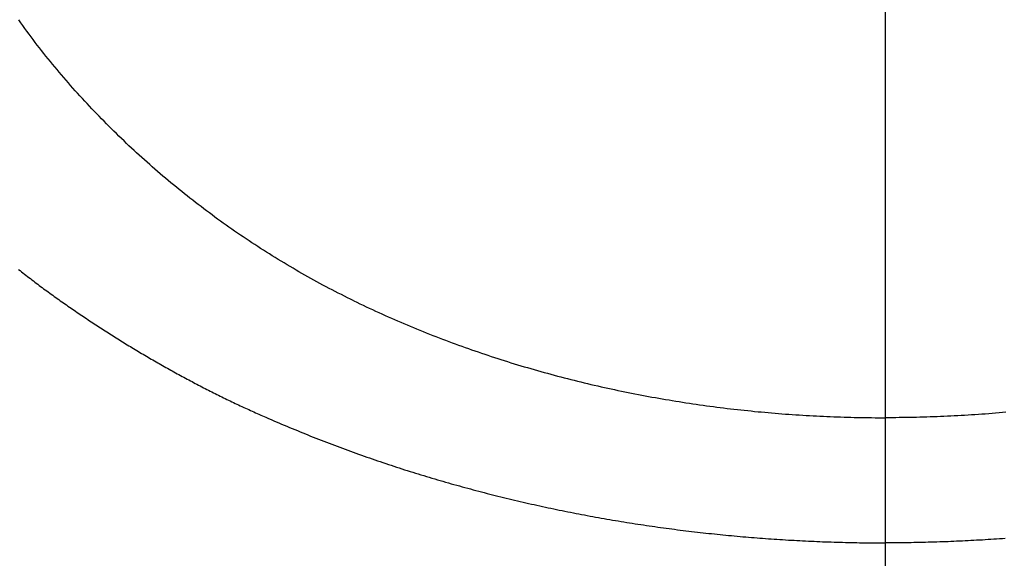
# Model space of a CAD drawing. Header units: millimetres. Extents: x -604189 to 881711, y -381903 to -7297.
# Tile 670 of 1056: x -572310 to -572251, y -161972 to -161939. Entities that reach past the tile are written whole.
import ezdxf

# ---------------------------------------------------------------- set-up
doc = ezdxf.new("R2010")
doc.units = ezdxf.units.MM
doc.header["$LTSCALE"] = 100
for name, pattern in [('0.5_0.5', [1, 0.5, -0.5]), ('ACAD_ISO04W100', [30.5, 24, -3, 0.5, -3]), ('CENTER', [2, 1.25, -0.25, 0.25, -0.25])]:
    doc.linetypes.add(name, pattern=pattern)
doc.layers.get('Defpoints').update_dxf_attribs({"color": 30})
doc.layers.add('OPIS', color=7, linetype='Continuous')
doc.layers.add('strop osie', color=80, linetype='ACAD_ISO04W100', lineweight=5)
doc.styles.get("Standard").update_dxf_attribs({"font": 'romans.shx', "width": 0.5})
doc.dimstyles.new('1 50', dxfattribs={"dimtxt": 150, "dimasz": 80, "dimexe": 1, "dimexo": 1, "dimgap": 20, "dimtad": 1, "dimdec": 0, "dimlfac": 0.1, "dimtxsty": 'Standard', "dimblk": 'ARCHTICK', "dimcen": 200, "dimclrd": 2, "dimadec": 1, "dimazin": 0, "dimtfac": 1, "dimtdec": 0, "dimtmove": 0, "dimatfit": 3, "dimldrblk": 'ARCHTICK', "dimfxl": 120, "dimfxlon": 1, "dimtfill": 1, "dimarcsym": 0})

# ---------------------------------------------------------------- blocks, each defined once
blk = doc.blocks.new('_ArchTick')
at = {"layer": 'strop osie', "color": 0, "const_width": 0.15}
blk.add_lwpolyline([(-0.5, -0.5), (0.5, 0.5)], dxfattribs=at)
blk = doc.blocks.new('*D3294')
at = {"layer": 'Defpoints', "color": 0, "linetype": 'ByBlock', "lineweight": 5, "transparency": 16777216}
for p in [(-595783.126, -159420.303), (-593748.924, -159420.303), (-552118.935, -179940.303)]:
    blk.add_point(p, dxfattribs=at)
at = {"layer": 'OPIS', "color": 0, "linetype": 'Continuous', "lineweight": -2, "transparency": 16777216}
for p, q in [((-595723.126, -159420.303), (-595784.126, -159420.303)), ((-595723.126, -179940.303), (-595784.126, -179940.303))]:
    blk.add_line(p, q, dxfattribs=at)
at = {"layer": 'OPIS', "color": 2, "lineweight": -2, "transparency": 16777216}
blk.add_line((-595783.126, -179940.303), (-595783.126, -159420.303), dxfattribs=at)
at = {"layer": 'OPIS', "color": 2, "linetype": 'ByBlock', "lineweight": -2, "transparency": 16777216, "xscale": 80, "yscale": 80, "zscale": 80}
for p, rotation in [((-595783.126, -159420.303), 90), ((-595783.126, -179940.303), 270)]:
    blk.add_blockref('_ArchTick', p, dxfattribs=dict(at, rotation=rotation))
at = {"layer": 'OPIS', "color": 0, "linetype": 'ByBlock', "lineweight": 13, "transparency": 16777216, "insert": (-595878.126, -169680.303), "char_height": 150, "attachment_point": 5, "rotation": 90, "bg_fill": 3, "box_fill_scale": 1.1, "bg_fill_color": 256, "bg_fill_true_color": 13158600, "bg_fill_transparency": 0}
blk.add_mtext('2052', dxfattribs=at)

msp = doc.modelspace()

# ---------------------------------------------------------------- hatches: boundary and pattern name
at = {"layer": 'OPIS', "linetype": 'ByBlock', "lineweight": 9}
h = msp.add_hatch(dxfattribs=at)
h.set_pattern_fill('ANSI37', color=0, scale=120, angle=45)
h.set_pattern_definition([(90, (-306927.96, 32475.8), (-381, 0), []), (180, (-306927.96, 32475.8), (-6e-14, -381), [])])
h.paths.add_polyline_path([(-564958.914, -172987.785), (-564958.914, -172265.291), (-565588.914, -172265.291), (-565588.914, -172265.291), (-565628.914, -172265.291), (-565628.914, -172420.3), (-565928.914, -172420.3), (-565928.914, -172265.293), (-565968.914, -172265.293), (-566598.914, -172265.293), (-566598.914, -172987.791, -0.414214), (-566255.978, -173330.728, -0.414052), (-566598.725, -173673.665), (-564960.201, -173673.656, -0.413115), (-565301.851, -173330.722, -0.414214)])
h.paths.add_polyline_path([(-563317.853, -172270.285), (-563958.914, -172270.285), (-563958.914, -172270.285), (-563998.914, -172270.285), (-563998.914, -172420.3), (-564288.914, -172420.3), (-564288.914, -172265.291), (-564328.914, -172265.291), (-564958.914, -172265.291), (-564958.914, -172987.785, -0.414214), (-564615.978, -173330.722, -0.414052), (-564958.725, -173673.658), (-563319.869, -173673.659, -0.412493), (-563660.789, -173330.728, -0.414214), (-563317.853, -172987.791)])
h.paths.add_polyline_path([(-562443.921, -172420.3), (-562658.914, -172420.3), (-562658.914, -172270.285), (-562698.914, -172270.285), (-563317.853, -172270.285), (-563317.853, -172987.791, -0.414214), (-562974.916, -173330.728, -0.414052), (-563317.663, -173673.665), (-562443.921, -173685.504)])
h.paths.add_polyline_path([(-562030.397, -172946.835, -0.330214), (-561835.821, -172684.34, -0.155268), (-561986.974, -172216.948, -0.443866), (-562283.974, -172485.594), (-562283.974, -172198.948), (-562289.824, -172198.948), (-562289.824, -172161.148), (-562318.924, -172161.148), (-562318.924, -172420.3), (-562443.921, -172420.3), (-562443.921, -173690.906), (-562060.928, -173690.694), (-562060.928, -173828.803), (-561442.163, -173828.803), (-561440.598, -173828.041), (-561440.598, -173828.803), (-560917.614, -173828.803), (-560910.306, -172420.3), (-561118.924, -172420.3), (-561118.924, -172161.148), (-561141.424, -172161.148), (-561141.424, -172207.948), (-561147.274, -172207.948), (-561147.274, -173026.498, -0.106281), (-561482.373, -172966.064, -0.965528)])
h.paths.add_polyline_path([(-569358.914, -172147.298), (-569368.914, -172147.298), (-569368.914, -172152.298), (-569358.914, -172420.3)], flags=16)
h.paths.add_polyline_path([(-569434.414, -172167.566), (-569436.684, -172167.037, -0.348623), (-569444.414, -172157.298, -0.414214), (-569434.414, -172147.298), (-569432.914, -172147.298), (-569432.914, -172137.298), (-569412.914, -172137.298), (-569412.914, -172095.298), (-569358.914, -172095.298), (-569358.914, -172147.298), (-569368.914, -172152.298)], flags=16)
h.paths.add_polyline_path([(-569444.414, -172157.298, -1), (-569424.414, -172157.298, -0.414214), (-569434.414, -172167.298), (-569434.414, -172167.566), (-569432.144, -172167.037, -0.482996)], flags=16)
h.paths.add_polyline_path([(-570317.764, -172888.159, -1), (-569769.066, -172888.159, -1)], flags=16)
h.paths.add_polyline_path([(-566598.914, -172265.293), (-567228.914, -172265.293), (-567228.914, -172265.293), (-567268.914, -172265.293), (-567268.914, -172420.3), (-567568.914, -172420.3), (-567568.914, -172265.291), (-567608.914, -172265.291), (-568238.914, -172265.291), (-568238.914, -172987.788, -0.414214), (-567895.978, -173330.725, -1), (-568581.851, -173330.725, -0.414214), (-568238.914, -172987.788), (-568238.914, -172265.291), (-568868.914, -172265.291), (-568868.914, -172265.291), (-568908.914, -172265.291), (-568908.914, -172420.3), (-569233.914, -172420.3), (-569233.913, -173827.215), (-569188.929, -173827.19), (-569188.929, -173694.629), (-566598.725, -173673.665, -0.414375), (-566941.851, -173330.728, -0.414214), (-566598.914, -172987.791)])
h.paths.add_polyline_path([(-572120.786, -158265.615), (-571320.791, -158262.947), (-571633.005, -158577.251, -0.297068), (-571469.456, -158828.231, -0.419695), (-571748.929, -159102.533), (-571748.929, -159611.059), (-571275.713, -159611.059), (-571214.429, -159611.059), (-571192.429, -159611.059), (-571148.429, -159611.059), (-571148.429, -159601.059), (-571085.429, -159601.059), (-570335.942, -159605.109), (-570335.942, -159420.303), (-569233.921, -159420.303), (-569233.921, -158097.444), (-574223.921, -158097.444), (-574223.921, -159420.303), (-573158.929, -159420.303), (-573158.929, -159611.059), (-573086.929, -159611.059), (-572477.429, -159612.072), (-572477.429, -159611.059), (-572455.429, -159611.059), (-572411.429, -159611.059), (-572411.429, -159601.059), (-572348.429, -159601.059), (-571748.929, -159603.45), (-571748.929, -159102.533, -0.408754), (-572018.154, -158828.231, -0.334215), (-571819.787, -158564.613)])
h.paths.add_polyline_path([(-571515.036, -159592.366), (-571515.339, -159252.667), (-571963.115, -159253.066), (-571962.812, -159592.766)], flags=24)
h.paths.add_polyline_path([(-571705.061, -158166.881), (-571705.061, -157654.119), (-571945.061, -157654.119), (-571945.061, -158166.881)], flags=9)
h.paths.add_polyline_path([(-563090.358, -172828.22), (-563090.667, -172481.849), (-563538.443, -172482.249), (-563538.134, -172828.62)], flags=9)
h.paths.add_polyline_path([(-561529.777, -172649.99), (-561530.086, -172303.619), (-561977.862, -172304.018), (-561977.553, -172650.389)], flags=25)
h.paths.add_polyline_path([(-561455.962, -173757.531), (-561455.962, -174270.293), (-561215.962, -174270.293), (-561215.962, -173757.531)], flags=9)
h.paths.add_polyline_path([(-569817.151, -172584.642), (-569817.454, -172244.943), (-570265.23, -172245.342), (-570264.927, -172585.042)], flags=24)
h.paths.add_polyline_path([(-570193.415, -172731.493), (-570193.415, -173044.826), (-569893.415, -173044.826), (-569893.415, -172731.493)], flags=8)
h.paths.add_polyline_path([(-570746.563, -173757.531), (-570746.563, -174270.293), (-570506.563, -174270.293), (-570506.563, -173757.531)], flags=9)
h.paths.add_polyline_path([(-570778.783, -172791.689), (-570246.64, -172791.689), (-570246.64, -172566.689), (-570778.783, -172566.689)], flags=24)
h.paths.add_polyline_path([(-572214.965, -173241.751), (-569885.679, -173241.751), (-569885.679, -172973.894), (-572214.965, -172973.894)], flags=24)
edge = h.paths.add_edge_path()
edge.add_line((-569358.914, -172220.297), (-569358.914, -171970.3))
edge.add_line((-569358.914, -171970.3), (-572181.901, -171970.3))
edge.add_line((-572181.901, -171970.3), (-572181.901, -172095.298))
edge.add_line((-572181.901, -172095.298), (-572109.901, -172095.298))
edge.add_line((-572109.901, -172095.298), (-572048.617, -172095.298))
edge.add_line((-572048.617, -172095.298), (-571561.686, -172095.298))
edge.add_line((-571561.686, -172095.298), (-571500.401, -172095.298))
edge.add_line((-571500.401, -172095.298), (-571478.401, -172095.298))
edge.add_line((-571478.401, -172095.298), (-571456.401, -172095.298))
edge.add_line((-571456.401, -172095.298), (-571395.117, -172095.298))
edge.add_line((-571395.117, -172095.298), (-570908.199, -172095.298))
edge.add_line((-570908.199, -172095.298), (-570846.914, -172095.298))
edge.add_line((-570846.914, -172095.298), (-570774.914, -172095.298))
edge.add_line((-570774.914, -172095.298), (-570728.914, -172095.298))
edge.add_line((-570728.914, -172095.298), (-570728.914, -172085.298))
edge.add_line((-570728.914, -172085.298), (-570665.914, -172085.298))
edge.add_line((-570665.914, -172085.298), (-569465.914, -172095.298))
edge.add_line((-569465.914, -172095.298), (-570268.581, -172095.298))
edge.add_line((-570268.581, -172095.298), (-570268.581, -172119.798))
edge.add_line((-570268.581, -172119.798), (-570197.581, -172119.798))
edge.add_line((-570197.581, -172119.798), (-569593.199, -172119.798))
edge.add_line((-569593.199, -172119.798), (-569516.914, -172119.798))
edge.add_line((-569516.914, -172119.798), (-569516.914, -172139.798))
edge.add_line((-569516.914, -172139.798), (-569593.199, -172139.798))
edge.add_line((-569593.199, -172139.798), (-570228.914, -172139.798))
edge.add_line((-570228.914, -172139.798), (-570268.581, -172139.798))
edge.add_line((-570268.581, -172139.798), (-570268.581, -172147.298))
edge.add_line((-570268.581, -172147.298), (-570288.581, -172147.298))
edge.add_line((-570288.581, -172147.298), (-570367.581, -172147.298))
edge.add_arc((-570667.414, -172157.298), 300, -95.73917, 1.91021, ccw=False)
edge.add_line((-570697.414, -172455.794), (-570697.414, -172167.566))
edge.add_line((-570697.414, -172167.566), (-570772.914, -172149.967))
edge.add_line((-570772.914, -172149.967), (-570772.914, -172147.298))
edge.add_line((-570772.914, -172147.298), (-570846.914, -172147.298))
edge.add_line((-570846.914, -172147.298), (-570908.199, -172147.298))
edge.add_line((-570908.199, -172147.298), (-571395.117, -172147.298))
edge.add_line((-571395.117, -172147.298), (-571456.401, -172147.298))
edge.add_line((-571456.401, -172147.298), (-571478.401, -172147.298))
edge.add_line((-571478.401, -172147.298), (-571500.401, -172147.298))
edge.add_line((-571500.401, -172147.298), (-571561.686, -172147.298))
edge.add_line((-571561.686, -172147.298), (-572048.617, -172147.298))
edge.add_line((-572048.617, -172147.298), (-572109.901, -172147.298))
edge.add_line((-572109.901, -172147.298), (-572181.901, -172147.298))
edge.add_line((-572181.901, -172147.298), (-572181.901, -172420.3))
edge.add_line((-572181.901, -172420.3), (-572288.93, -172420.3))
edge.add_line((-572288.93, -172420.3), (-572288.929, -173828.901))
edge.add_line((-572288.929, -173828.901), (-569233.913, -173827.215))
edge.add_line((-569233.913, -173827.215), (-569233.914, -172220.297))
edge.add_line((-569233.914, -172220.297), (-569358.914, -172220.297))
at = {"layer": 'OPIS', "linetype": 'ByBlock', "lineweight": 15}
h = msp.add_hatch(dxfattribs=at)
h.set_pattern_fill('ANSI37', color=0, scale=80, angle=45)
h.set_pattern_definition([(90, (-306927.96, 32475.8), (-254, 0), []), (180, (-306927.96, 32475.8), (-3e-14, -254), [])])
h.paths.add_polyline_path([(-559745.616, -168470.303), (-559845.616, -168470.303), (-559845.616, -168410.303), (-559745.616, -168410.303), (-559745.616, -168350.303), (-560845.616, -168350.303), (-560845.616, -168410.303), (-560745.616, -168410.303), (-560745.616, -168470.303, 0.267949), (-560295.616, -169249.726), (-560295.616, -169481.184, -0.414214), (-559952.679, -169824.121, -1), (-560638.553, -169824.121, -0.414214), (-560295.616, -169481.184), (-560295.616, -169249.726, -0.267949), (-560745.616, -168470.303), (-560845.616, -168470.303), (-560845.616, -168350.303), (-561118.924, -168350.303), (-561118.924, -172095.291), (-559553.922, -172095.29), (-559553.924, -168350.303), (-559745.616, -168350.303)])
h.paths.add_polyline_path([(-560989.238, -171970.288), (-560989.238, -171369.43), (-560514.238, -171369.43, -0.414232), (-560506.238, -171377.43), (-560506.238, -171961.436, -0.403374), (-560513.94, -171969.43), (-560989.238, -171969.43), (-560998.924, -171970.288)], flags=16)
h.paths.add_polyline_path([(-560569.238, -171447.43), (-560569.238, -171891.43, -0.414209), (-560619.237, -171941.43), (-560824.236, -171941.432, -0.414225), (-560874.238, -171891.432), (-560874.238, -171447.432, -0.414209), (-560824.238, -171397.432), (-560619.238, -171397.43, -0.414216)], flags=0)
h.paths.add_polyline_path([(-560754.738, -171692.272), (-560768.264, -171689.534), (-560778.52, -171674.091), (-560777.58, -171669.433), (-560791.338, -171669.433), (-560788.513, -171683.421), (-560780.618, -171695.311), (-560768.728, -171703.206), (-560754.738, -171706.031)], flags=0)
h.paths.add_polyline_path([(-560926.538, -171669.432), (-560944.038, -171669.432), (-560944.038, -171669.432), (-560938.912, -171681.806), (-560926.538, -171686.932)], flags=0)
h.paths.add_polyline_path([(-559553.926, -164304.92), (-559553.926, -164080.303), (-560998.924, -164080.303), (-560998.924, -164130.303), (-561051.758, -164130.303), (-561051.758, -164230.303), (-561112.409, -164230.303), (-561118.259, -165128.236), (-561111.758, -165130.303), (-561051.758, -165130.303), (-561051.758, -165230.303), (-560998.924, -165230.303), (-560998.924, -165930.303), (-560968.924, -165930.303), (-559691.758, -165930.303), (-559691.758, -166884.924, -0.259771), (-560368.468, -166480.303), (-560576.781, -166480.303, -0.694758), (-561118.924, -166682.141), (-561118.924, -167150.303), (-559553.924, -167150.303), (-559553.925, -165742.585, -0.501722), (-560517.887, -165023.753, -0.501722)])
h.paths.add_polyline_path([(-561051.758, -166930.303), (-561051.758, -167030.303), (-561111.758, -167030.303), (-561111.758, -166930.303)], flags=16)
h.paths.add_polyline_path([(-559553.926, -164304.92, 0.501722), (-560517.887, -165023.753, 0.501722), (-559553.925, -165742.585)], flags=17)
h.paths.add_polyline_path([(-559017.887, -165023.753, 0.331805), (-559553.926, -164304.92), (-559553.925, -165742.585, 0.331804)], flags=17)
h.paths.add_polyline_path([(-558393.92, -165930.303), (-559553.925, -165930.303), (-559553.924, -167030.303), (-558393.92, -167030.303)])
edge = h.paths.add_edge_path(flags=16)
edge.add_ellipse((-558869.257, -166529.058), major_axis=(0, 174.945), ratio=0.835608, start_angle=0, end_angle=180, ccw=False)
edge.add_line((-558869.023, -166354.089), (-558868.837, -166354.113))
edge.add_line((-558868.837, -166354.113), (-558551.758, -166354.113))
edge.add_ellipse((-558534.042, -166361.126), major_axis=(0, 22.068), ratio=0.905257, start_angle=0, end_angle=83.73181, ccw=False)
edge.add_line((-558534.042, -166339.058), (-558415.442, -166339.058))
edge.add_line((-558415.442, -166339.058), (-558415.442, -166719.058))
edge.add_line((-558415.442, -166719.058), (-558534.042, -166719.058))
edge.add_ellipse((-558534.042, -166696.99), major_axis=(0, 22.068), ratio=0.905257, start_angle=108.52912, end_angle=180, ccw=False)
edge.add_line((-558552.984, -166704.003), (-558869.257, -166704.003))
edge = h.paths.add_edge_path(flags=16)
edge.add_ellipse((-558655.149, -165473.071), major_axis=(119.577, 0), ratio=0.9754616, start_angle=134.53493, end_angle=225.46507, ccw=False)
edge.add_ellipse((-558571.362, -165553.094), major_axis=(-236.828, 0), ratio=0.9754616, start_angle=293.07706, end_angle=315.06459, ccw=False)
edge.add_ellipse((-558581.121, -165519.064), major_axis=(-200.962, 0), ratio=0.9754616, start_angle=268.86913, end_angle=294.41602, ccw=False)
edge.add_line((-558577.155, -165323.071), (-558434.725, -165323.071))
edge.add_line((-558434.725, -165323.071), (-558434.725, -165623.07))
edge.add_line((-558434.725, -165623.07), (-558577.155, -165623.07))
edge.add_ellipse((-558581.121, -165427.077), major_axis=(200.962, 0), ratio=0.9754616, start_angle=245.58398, end_angle=271.13087, ccw=False)
edge.add_ellipse((-558571.362, -165393.047), major_axis=(-236.828, 0), ratio=0.9754616, start_angle=404.93541, end_angle=426.92294, ccw=False)
h.paths.add_polyline_path([(-559691.758, -166075.303), (-560476.988, -166075.303, 0.131652), (-560368.468, -166480.303), (-559691.758, -166480.303)], flags=17)
h.paths.add_polyline_path([(-560476.988, -166075.303), (-559691.758, -166075.303), (-559691.758, -165930.303), (-560991.758, -165930.303), (-561051.758, -165930.303), (-561051.758, -166030.303), (-561118.924, -166030.303), (-561118.924, -166278.466, -0.694758), (-560576.781, -166480.303), (-560368.468, -166480.303, -0.131652)], flags=17)
h.paths.add_polyline_path([(-571773.92, -161590.543), (-574108.188, -161590.543), (-574098.917, -166615.286), (-571773.92, -166615.284)])
h.paths.add_polyline_path([(-559933.216, -164919.201), (-558639.203, -164919.201), (-558639.203, -164793.34), (-559933.216, -164793.34)], flags=25)
h.paths.add_polyline_path([(-560038.72, -166687.588), (-559732.99, -166687.588), (-559732.99, -166284.59), (-560038.72, -166284.59)], flags=25)
h.paths.add_polyline_path([(-559928.871, -165007.1), (-559413.75, -165007.1), (-559413.75, -164907.76), (-559928.871, -164907.76)], flags=9)
h.paths.add_polyline_path([(-559933.216, -164919.201), (-558639.203, -164919.201), (-558639.203, -164793.34), (-559933.216, -164793.34)], flags=25)
h.paths.add_polyline_path([(-560330.859, -165014.578), (-559994.182, -165014.578), (-559994.182, -164899.195), (-560330.859, -164899.195)], flags=24)
h.paths.add_polyline_path([(-560290.204, -164902.837), (-560108.354, -164902.837), (-560108.354, -164804.807), (-560290.204, -164804.807)], flags=24)
h.paths.add_polyline_path([(-560498.866, -166997.342), (-559983.744, -166997.342), (-559983.744, -166898.002), (-560498.866, -166898.002)], flags=24)
h.paths.add_polyline_path([(-560498.79, -166887.342), (-559655.724, -166887.342), (-559655.724, -166788.002), (-560498.79, -166788.002)], flags=24)
h.paths.add_polyline_path([(-560900.853, -167004.82), (-560564.177, -167004.82), (-560564.177, -166889.437), (-560900.853, -166889.437)], flags=24)
h.paths.add_polyline_path([(-560860.199, -166893.079), (-560678.349, -166893.079), (-560678.349, -166795.049), (-560860.199, -166795.049)], flags=24)
h.paths.add_polyline_path([(-560525.168, -170610.564), (-560010.047, -170610.564), (-560010.047, -170511.224), (-560525.168, -170511.224)], flags=24)
h.paths.add_polyline_path([(-560529.513, -170522.665), (-559444.307, -170522.665), (-559444.307, -170396.804), (-560529.513, -170396.804)], flags=9)
h.paths.add_polyline_path([(-560927.156, -170618.042), (-560590.479, -170618.042), (-560590.479, -170502.659), (-560927.156, -170502.659)], flags=24)
h.paths.add_polyline_path([(-560886.501, -170506.301), (-560704.651, -170506.301), (-560704.651, -170408.271), (-560886.501, -170408.271)], flags=24)
h.paths.add_polyline_path([(-560065.3, -168940.358), (-560065.3, -168600.658), (-560513.076, -168600.658), (-560513.076, -168940.358)], flags=24)
h.paths.add_polyline_path([(-559111.526, -164087.386), (-558760.99, -164087.386), (-558760.815, -164093.192), (-558760.644, -164098.997), (-558760.476, -164104.803), (-558760.311, -164110.608), (-558760.15, -164116.414), (-558759.991, -164122.22), (-558759.835, -164128.025), (-558759.683, -164133.831), (-558759.534, -164139.637), (-558759.387, -164145.443), (-558759.244, -164151.25), (-558759.104, -164157.056), (-558758.967, -164162.862), (-558758.833, -164168.669), (-558758.702, -164174.475), (-558758.575, -164180.282), (-558758.45, -164186.088), (-558758.328, -164191.895), (-558758.21, -164197.701), (-558758.094, -164203.508), (-558757.982, -164209.315), (-558757.872, -164215.122), (-558757.766, -164220.929), (-558757.663, -164226.736), (-558757.563, -164232.543), (-558757.465, -164238.35), (-558757.371, -164244.157), (-558757.28, -164249.965), (-558757.192, -164255.772), (-558757.107, -164261.579), (-558757.025, -164267.387), (-558756.946, -164273.194), (-558756.87, -164279.001), (-558756.797, -164284.809), (-558756.728, -164290.616), (-558756.661, -164296.424), (-558756.598, -164302.232), (-558756.538, -164308.039), (-558756.482, -164313.847), (-558756.428, -164319.654), (-558756.378, -164325.462), (-558756.332, -164331.27), (-558756.288, -164337.078), (-558756.248, -164342.885), (-558756.212, -164348.693), (-558756.178, -164354.501), (-558756.147, -164360.309), (-558756.118, -164366.117), (-558756.091, -164371.925), (-558756.066, -164377.733), (-558756.042, -164383.541), (-558756.02, -164389.348), (-558756.004, -164395.156), (-558755.999, -164400.964), (-558756.007, -164406.772), (-558756.031, -164412.58), (-558756.073, -164418.388), (-558756.132, -164424.195), (-558756.21, -164430.003), (-558756.308, -164435.81), (-558756.425, -164441.617), (-558756.562, -164447.423), (-558756.72, -164453.229), (-558756.898, -164459.034), (-558757.098, -164464.838), (-558757.32, -164470.642), (-558757.565, -164476.445), (-558757.837, -164482.247), (-558758.138, -164488.047), (-558758.47, -164493.845), (-558758.837, -164499.642), (-558759.241, -164505.435), (-558759.684, -164511.226), (-558760.175, -164517.014), (-558760.725, -164522.795), (-558761.35, -164528.569), (-558762.06, -164534.333), (-558762.874, -164540.084), (-558763.809, -164545.816), (-558764.883, -164551.524), (-558766.116, -164557.201), (-558767.538, -164562.832), (-558769.177, -164568.402), (-558771.062, -164573.894), (-558773.233, -164579.28), (-558775.735, -164584.521), (-558778.61, -164589.566), (-558781.897, -164594.354), (-558785.628, -164598.798), (-558789.808, -164602.827), (-558794.374, -164606.413), (-558799.255, -164609.556), (-558804.382, -164612.284), (-558809.694, -164614.629), (-558815.143, -164616.63), (-558820.694, -164618.326), (-558826.325, -164619.753), (-558832.011, -164620.95), (-558837.732, -164621.95), (-558843.479, -164622.786), (-558849.244, -164623.49), (-558855.021, -164624.092), (-558860.805, -164624.612), (-558866.595, -164625.056), (-558872.391, -164625.431), (-558878.19, -164625.744), (-558883.993, -164625.999), (-558889.798, -164626.204), (-558895.604, -164626.363), (-558901.411, -164626.484), (-558907.218, -164626.57), (-558913.026, -164626.629), (-558918.834, -164626.664), (-558924.642, -164626.683), (-558930.45, -164626.69), (-558936.258, -164626.691), (-558941.521, -164626.69), (-558946.785, -164626.685), (-558952.048, -164626.672), (-558957.312, -164626.645), (-558962.575, -164626.602), (-558967.838, -164626.537), (-558973.1, -164626.447), (-558978.362, -164626.327), (-558983.623, -164626.174), (-558988.883, -164625.983), (-558994.142, -164625.75), (-558999.398, -164625.47), (-559004.651, -164625.141), (-559009.9, -164624.756), (-559015.145, -164624.311), (-559020.383, -164623.802), (-559025.614, -164623.22), (-559030.834, -164622.543), (-559036.037, -164621.747), (-559041.216, -164620.812), (-559046.364, -164619.713), (-559051.466, -164618.424), (-559056.508, -164616.915), (-559061.47, -164615.16), (-559066.326, -164613.131), (-559071.043, -164610.799), (-559075.583, -164608.137), (-559079.894, -164605.121), (-559083.925, -164601.738), (-559087.622, -164597.995), (-559090.945, -164593.918), (-559093.905, -164589.566), (-559096.527, -164585.003), (-559098.839, -164580.275), (-559100.873, -164575.422), (-559102.662, -164570.472), (-559104.238, -164565.45), (-559105.625, -164560.373), (-559106.843, -164555.253), (-559107.915, -164550.1), (-559108.86, -164544.923), (-559109.695, -164539.726), (-559110.431, -164534.514), (-559111.082, -164529.291), (-559111.66, -164524.059), (-559112.176, -164518.821), (-559112.639, -164513.578), (-559113.058, -164508.331), (-559113.442, -164503.082), (-559113.794, -164497.83), (-559114.116, -164492.577), (-559114.412, -164487.322), (-559114.682, -164482.065), (-559114.93, -164476.808), (-559115.157, -164471.549), (-559115.363, -164466.29), (-559115.551, -164461.03), (-559115.72, -164455.769), (-559115.872, -164450.508), (-559116.007, -164445.246), (-559116.125, -164439.984), (-559116.227, -164434.721), (-559116.313, -164429.459), (-559116.383, -164424.196), (-559116.438, -164418.933), (-559116.477, -164413.669), (-559116.503, -164408.406), (-559116.515, -164403.142), (-559116.515, -164397.879), (-559116.505, -164392.616), (-559116.488, -164387.352), (-559116.467, -164382.089), (-559116.445, -164376.825), (-559116.422, -164371.562), (-559116.398, -164366.299), (-559116.372, -164361.035), (-559116.344, -164355.772), (-559116.314, -164350.508), (-559116.282, -164345.245), (-559116.247, -164339.982), (-559116.21, -164334.718), (-559116.169, -164329.455), (-559116.126, -164324.192), (-559116.08, -164318.929), (-559116.032, -164313.665), (-559115.98, -164308.402), (-559115.926, -164303.139), (-559115.87, -164297.876), (-559115.811, -164292.613), (-559115.749, -164287.35), (-559115.684, -164282.087), (-559115.617, -164276.824), (-559115.547, -164271.561), (-559115.475, -164266.298), (-559115.4, -164261.035), (-559115.323, -164255.772), (-559115.244, -164250.509), (-559115.161, -164245.246), (-559115.077, -164239.984), (-559114.99, -164234.721), (-559114.9, -164229.458), (-559114.808, -164224.196), (-559114.713, -164218.933), (-559114.616, -164213.67), (-559114.517, -164208.408), (-559114.415, -164203.145), (-559114.31, -164197.883), (-559114.203, -164192.621), (-559114.093, -164187.358), (-559113.981, -164182.096), (-559113.866, -164176.834), (-559113.749, -164171.572), (-559113.629, -164166.31), (-559113.506, -164161.048), (-559113.382, -164155.786), (-559113.254, -164150.524), (-559113.124, -164145.262), (-559112.991, -164140), (-559112.856, -164134.739), (-559112.719, -164129.477), (-559112.578, -164124.215), (-559112.436, -164118.954), (-559112.29, -164113.692), (-559112.142, -164108.431), (-559111.992, -164103.17), (-559111.839, -164097.908), (-559111.684, -164092.647)])
edge = h.paths.add_edge_path()
edge.add_line((-558393.92, -164080.303), (-559553.926, -164080.303))
edge.add_line((-559553.926, -164080.303), (-559553.926, -164304.92))
edge.add_arc((-559767.887, -165023.753), 750, 0, 73.424314, ccw=False)
edge.add_arc((-559767.887, -165023.753), 750, -73.424255, 0, ccw=False)
edge.add_line((-559553.925, -165742.585), (-559553.925, -165830.303))
edge.add_line((-559553.925, -165830.303), (-558393.92, -165830.303))
edge.add_line((-558393.92, -165830.303), (-558393.92, -164080.303))

# ---------------------------------------------------------------- next in the draw order: dimensions: what is measured, and where the dimension line sits
at = {"layer": 'OPIS', "color": 0, "linetype": 'ByBlock', "lineweight": 13}
dim = msp.add_linear_dim(base=(-595783.126, -159420.303), p1=(-552118.935, -179940.303), p2=(-593748.924, -159420.303), angle=90, dimstyle='1 50', override={"dimtmove": 1, "dimfxl": 60, "dimarcsym": 1}, dxfattribs=at)
dim.commit()
dim.dimension.update_dxf_attribs({"geometry": '*D3294', "text_midpoint": (-595878.126, -169680.303)})

# ---------------------------------------------------------------- next in the draw order: hatches: boundary and pattern name
at = {"layer": 'OPIS', "linetype": '0.5_0.5', "lineweight": 13}
h = msp.add_hatch(dxfattribs=at)
h.set_pattern_fill('ANSI37', color=0, scale=130)
h.set_pattern_definition([(45, (-597218.54, 256668.8), (-291.85832, 291.85832), []), (135, (-597218.54, 256668.8), (-291.85832, -291.85832), [])])
edge = h.paths.add_edge_path(flags=16)
edge.add_line((-570958.916, -168985.281), (-571058.916, -168985.281))
edge.add_line((-571058.916, -168985.281), (-572598.916, -168985.281))
edge.add_line((-572598.916, -168985.281), (-572598.915, -170470.3))
edge.add_line((-572598.915, -170470.3), (-570825.763, -170470.3))
edge.add_arc((-570508.916, -170339.099), 342.937, 180, 202.49364, ccw=False)
edge.add_arc((-570508.916, -170339.099), 342.937, 90, 180, ccw=False)
edge.add_line((-570508.916, -169996.163), (-570508.916, -169764.704))
edge.add_arc((-570058.916, -168985.281), 900, 180, 240, ccw=False)
edge = h.paths.add_edge_path(flags=17)
edge.add_line((-569358.915, -170085.281), (-569358.916, -168985.281))
edge.add_line((-569358.916, -168985.281), (-569358.917, -168985.281))
edge.add_line((-569358.917, -168985.281), (-569958.916, -168985.281))
edge.add_line((-569958.916, -168985.281), (-570058.916, -168985.281))
edge.add_line((-570058.916, -168985.281), (-570058.916, -168925.281))
edge.add_line((-570058.916, -168925.281), (-569958.916, -168925.281))
edge.add_line((-569958.916, -168925.281), (-569958.916, -168865.281))
edge.add_line((-569958.916, -168865.281), (-569358.916, -168865.281))
edge.add_line((-569358.916, -168865.281), (-569358.917, -166865.281))
edge.add_line((-569358.917, -166865.281), (-574098.917, -166865.286))
edge.add_line((-574098.917, -166865.286), (-574098.914, -171970.3))
edge.add_line((-574098.914, -171970.3), (-572608.913, -171970.3))
edge.add_line((-572608.913, -171970.3), (-571504.913, -170590.3))
edge.add_line((-571504.913, -170590.3), (-572718.915, -170590.3))
edge.add_line((-572718.915, -170590.3), (-572718.916, -168865.281))
edge.add_line((-572718.916, -168865.281), (-571058.916, -168865.281))
edge.add_line((-571058.916, -168865.281), (-571058.916, -168925.281))
edge.add_line((-571058.916, -168925.281), (-570958.916, -168925.281))
edge.add_line((-570958.916, -168925.281), (-570958.916, -168985.281))
edge.add_arc((-570058.916, -168985.281), 900, 180, 240)
edge.add_line((-570508.916, -169764.704), (-570508.916, -169996.163))
edge.add_arc((-570508.916, -170339.099), 342.937, 0, 90, ccw=False)
edge.add_arc((-570508.916, -170339.099), 342.937, 208.97989, 360, ccw=False)
edge.add_line((-570808.913, -170505.253), (-570808.913, -171171.086))
edge.add_arc((-570808.913, -171220.3), 49.214, 0, 90, ccw=False)
edge.add_arc((-570808.913, -171220.3), 49.214, 270, 360, ccw=False)
edge.add_line((-570808.913, -171269.514), (-570808.913, -171970.3))
edge.add_line((-570808.913, -171970.3), (-569358.914, -171970.3))
edge.add_line((-569358.914, -171970.3), (-569358.915, -170085.281))
h.paths.add_polyline_path([(-561118.924, -159870.303), (-590334.655, -159870.303), (-590334.655, -161470.303), (-562318.924, -161470.303), (-562318.924, -172095.292), (-561118.924, -172095.291), (-561118.924, -168350.303), (-552073.919, -168350.303), (-552073.92, -167150.303), (-561118.924, -167150.303)])
h.paths.add_polyline_path([(-572856.927, -169813.68), (-569451.07, -169813.68), (-569451.07, -169408.68), (-572856.927, -169408.68)], flags=16)

# ---------------------------------------------------------------- next in the draw order: linework, layer by layer
at = {"color": 0}
for points in [[(-572289.836, -161956.194, 0), (-572290.026, -161956.103, 0), (-572290.206, -161956.011, 0), (-572290.396, -161955.918, 0), (-572290.576, -161955.825, 0), (-572290.766, -161955.731, 0), (-572290.946, -161955.637, 0), (-572291.136, -161955.541, 0), (-572291.316, -161955.445, 0), (-572291.496, -161955.348, 0), (-572291.686, -161955.251, 0), (-572291.866, -161955.153, 0), (-572292.046, -161955.054, 0), (-572292.226, -161954.954, 0), (-572292.406, -161954.854, 0), (-572292.586, -161954.753, 0), (-572292.776, -161954.651, 0), (-572292.956, -161954.549, 0), (-572293.136, -161954.446, 0), (-572293.306, -161954.342, 0), (-572293.486, -161954.237, 0), (-572293.666, -161954.132, 0), (-572293.846, -161954.026, 0), (-572294.026, -161953.92, 0), (-572294.206, -161953.812, 0), (-572294.376, -161953.704, 0), (-572294.556, -161953.596, 0), (-572294.736, -161953.486, 0), (-572294.906, -161953.376, 0), (-572295.086, -161953.266, 0), (-572295.256, -161953.154, 0), (-572295.436, -161953.042, 0), (-572295.606, -161952.929, 0), (-572295.786, -161952.816, 0), (-572295.956, -161952.701, 0), (-572296.126, -161952.586, 0), (-572296.306, -161952.471, 0), (-572296.476, -161952.355, 0), (-572296.646, -161952.238, 0), (-572296.816, -161952.12, 0), (-572296.996, -161952.002, 0), (-572297.166, -161951.883, 0), (-572297.336, -161951.763, 0), (-572297.506, -161951.642, 0), (-572297.676, -161951.521, 0), (-572297.846, -161951.399, 0), (-572298.016, -161951.277, 0), (-572298.186, -161951.154, 0), (-572298.346, -161951.03, 0), (-572298.516, -161950.905, 0), (-572298.686, -161950.78, 0), (-572298.856, -161950.654, 0), (-572299.016, -161950.528, 0), (-572299.186, -161950.401, 0), (-572299.356, -161950.273, 0), (-572299.516, -161950.144, 0), (-572299.686, -161950.015, 0), (-572299.846, -161949.885, 0), (-572300.006, -161949.755, 0), (-572300.176, -161949.624, 0), (-572300.336, -161949.492, 0), (-572300.496, -161949.359, 0), (-572300.666, -161949.226, 0), (-572300.826, -161949.093, 0), (-572300.986, -161948.958, 0), (-572301.146, -161948.823, 0), (-572301.306, -161948.688, 0), (-572301.466, -161948.551, 0), (-572301.626, -161948.414, 0), (-572301.786, -161948.277, 0), (-572301.946, -161948.139, 0), (-572302.096, -161948, 0), (-572302.256, -161947.86, 0), (-572302.416, -161947.72, 0), (-572302.566, -161947.58, 0), (-572302.726, -161947.438, 0), (-572302.886, -161947.297, 0), (-572303.036, -161947.154, 0), (-572303.186, -161947.011, 0), (-572303.346, -161946.867, 0), (-572303.496, -161946.723, 0), (-572303.646, -161946.578, 0), (-572303.796, -161946.432, 0), (-572303.956, -161946.286, 0), (-572304.106, -161946.14, 0), (-572304.256, -161945.992, 0), (-572304.406, -161945.844, 0), (-572304.556, -161945.696, 0), (-572304.696, -161945.547, 0), (-572304.846, -161945.397, 0), (-572304.996, -161945.247, 0), (-572305.146, -161945.096, 0), (-572305.286, -161944.945, 0), (-572305.436, -161944.793, 0), (-572305.576, -161944.64, 0), (-572305.726, -161944.487, 0), (-572305.866, -161944.334, 0), (-572306.006, -161944.179, 0), (-572306.146, -161944.025, 0), (-572306.296, -161943.869, 0), (-572306.436, -161943.713, 0), (-572306.576, -161943.557, 0), (-572306.716, -161943.4, 0), (-572306.856, -161943.242, 0), (-572306.986, -161943.084, 0), (-572307.126, -161942.925, 0), (-572307.266, -161942.766, 0), (-572307.396, -161942.606, 0), (-572307.536, -161942.446, 0), (-572307.666, -161942.285, 0), (-572307.806, -161942.124, 0), (-572307.936, -161941.962, 0), (-572308.066, -161941.8, 0), (-572308.206, -161941.637, 0), (-572308.336, -161941.473, 0), (-572308.466, -161941.309, 0), (-572308.596, -161941.145, 0), (-572308.726, -161940.98, 0), (-572308.856, -161940.814, 0), (-572308.976, -161940.648, 0), (-572309.106, -161940.482, 0), (-572309.236, -161940.314, 0), (-572309.356, -161940.147, 0), (-572309.486, -161939.979, 0), (-572309.606, -161939.81, 0), (-572309.726, -161939.641, 0), (-572309.856, -161939.471, 0), (-572309.976, -161939.301, 0)], [(-572309.986, -161954.312, 0), (-572309.896, -161954.381, 0), (-572309.806, -161954.45, 0), (-572309.726, -161954.519, 0), (-572309.636, -161954.588, 0), (-572309.546, -161954.656, 0), (-572309.456, -161954.725, 0), (-572309.366, -161954.793, 0), (-572309.276, -161954.861, 0), (-572309.186, -161954.929, 0), (-572309.096, -161954.997, 0), (-572309.006, -161955.064, 0), (-572308.916, -161955.132, 0), (-572308.826, -161955.199, 0), (-572308.746, -161955.266, 0), (-572308.656, -161955.333, 0), (-572308.566, -161955.4, 0), (-572308.476, -161955.466, 0), (-572308.386, -161955.533, 0), (-572308.286, -161955.599, 0), (-572308.196, -161955.665, 0), (-572308.106, -161955.731, 0), (-572308.016, -161955.797, 0), (-572307.926, -161955.863, 0), (-572307.836, -161955.928, 0), (-572307.746, -161955.993, 0), (-572307.656, -161956.058, 0), (-572307.566, -161956.123, 0), (-572307.476, -161956.188, 0), (-572307.386, -161956.253, 0), (-572307.286, -161956.318, 0), (-572307.196, -161956.382, 0), (-572307.106, -161956.446, 0), (-572307.016, -161956.51, 0), (-572306.926, -161956.574, 0), (-572306.826, -161956.638, 0), (-572306.736, -161956.702, 0), (-572306.646, -161956.765, 0), (-572306.556, -161956.828, 0), (-572306.456, -161956.892, 0), (-572306.366, -161956.955, 0), (-572306.276, -161957.017, 0), (-572306.186, -161957.08, 0), (-572306.086, -161957.143, 0), (-572305.996, -161957.205, 0), (-572305.906, -161957.267, 0), (-572305.806, -161957.33, 0), (-572305.716, -161957.392, 0), (-572305.626, -161957.453, 0), (-572305.526, -161957.515, 0), (-572305.436, -161957.577, 0), (-572305.346, -161957.638, 0), (-572305.246, -161957.699, 0), (-572305.156, -161957.761, 0), (-572305.066, -161957.822, 0), (-572304.966, -161957.882, 0), (-572304.876, -161957.943, 0), (-572304.776, -161958.004, 0), (-572304.686, -161958.064, 0), (-572304.586, -161958.124, 0), (-572304.496, -161958.184, 0), (-572304.396, -161958.244, 0), (-572304.306, -161958.304, 0), (-572304.216, -161958.364, 0), (-572304.116, -161958.423, 0), (-572304.026, -161958.483, 0), (-572303.926, -161958.542, 0), (-572303.836, -161958.601, 0), (-572303.736, -161958.66, 0), (-572303.636, -161958.719, 0), (-572303.546, -161958.777, 0), (-572303.446, -161958.836, 0), (-572303.356, -161958.894, 0), (-572303.256, -161958.952, 0), (-572303.166, -161959.011, 0), (-572303.066, -161959.069, 0), (-572302.966, -161959.126, 0), (-572302.876, -161959.184, 0), (-572302.776, -161959.241, 0), (-572302.686, -161959.299, 0), (-572302.586, -161959.356, 0), (-572302.486, -161959.413, 0), (-572302.396, -161959.47, 0), (-572302.296, -161959.527, 0), (-572302.196, -161959.584, 0), (-572302.106, -161959.64, 0), (-572302.006, -161959.697, 0), (-572301.906, -161959.753, 0), (-572301.816, -161959.809, 0), (-572301.716, -161959.865, 0), (-572301.616, -161959.921, 0), (-572301.526, -161959.976, 0), (-572301.426, -161960.032, 0), (-572301.326, -161960.087, 0), (-572301.226, -161960.142, 0), (-572301.136, -161960.197, 0), (-572301.036, -161960.252, 0), (-572300.936, -161960.307, 0), (-572300.836, -161960.362, 0), (-572300.746, -161960.416, 0), (-572300.646, -161960.471, 0), (-572300.546, -161960.525, 0), (-572300.446, -161960.579, 0), (-572300.346, -161960.633, 0), (-572300.246, -161960.686, 0), (-572300.156, -161960.74, 0), (-572300.056, -161960.793, 0), (-572299.956, -161960.846, 0), (-572299.856, -161960.9, 0), (-572299.756, -161960.952, 0), (-572299.656, -161961.005, 0), (-572299.556, -161961.058, 0), (-572299.466, -161961.11, 0), (-572299.366, -161961.162, 0), (-572299.266, -161961.214, 0), (-572299.166, -161961.266, 0), (-572299.066, -161961.318, 0), (-572298.966, -161961.37, 0), (-572298.866, -161961.421, 0), (-572298.766, -161961.472, 0), (-572298.666, -161961.523, 0), (-572298.566, -161961.574, 0), (-572298.466, -161961.625, 0), (-572298.366, -161961.676, 0), (-572298.266, -161961.726, 0), (-572298.166, -161961.776, 0), (-572298.066, -161961.826, 0), (-572297.966, -161961.876, 0), (-572297.866, -161961.926, 0), (-572297.766, -161961.975, 0), (-572297.666, -161962.025, 0), (-572297.566, -161962.074, 0), (-572297.466, -161962.123, 0), (-572297.366, -161962.172, 0), (-572297.256, -161962.22, 0), (-572297.156, -161962.269, 0), (-572297.056, -161962.317, 0), (-572296.956, -161962.365, 0), (-572296.856, -161962.413, 0), (-572296.756, -161962.461, 0), (-572296.656, -161962.508, 0), (-572296.556, -161962.556, 0), (-572296.446, -161962.603, 0), (-572296.346, -161962.65, 0), (-572296.246, -161962.697, 0), (-572296.146, -161962.743, 0), (-572296.046, -161962.79, 0), (-572295.936, -161962.836, 0), (-572295.836, -161962.882, 0), (-572295.736, -161962.928, 0), (-572295.636, -161962.973, 0), (-572295.536, -161963.019, 0), (-572295.426, -161963.064, 0), (-572295.326, -161963.109, 0), (-572295.226, -161963.154, 0), (-572295.126, -161963.199, 0)], [(-572289.836, -161956.194, 0), (-572289.646, -161956.285, 0), (-572289.466, -161956.374, 0), (-572289.276, -161956.463, 0), (-572289.086, -161956.552, 0), (-572288.906, -161956.64, 0), (-572288.716, -161956.727, 0), (-572288.526, -161956.814, 0), (-572288.336, -161956.9, 0), (-572288.146, -161956.986, 0), (-572287.956, -161957.071, 0), (-572287.766, -161957.155, 0), (-572287.576, -161957.239, 0), (-572287.386, -161957.322, 0), (-572287.196, -161957.404, 0), (-572287.006, -161957.486, 0), (-572286.816, -161957.568, 0), (-572286.626, -161957.648, 0), (-572286.436, -161957.728, 0), (-572286.246, -161957.808, 0), (-572286.056, -161957.887, 0), (-572285.866, -161957.965, 0), (-572285.666, -161958.043, 0), (-572285.476, -161958.12, 0), (-572285.286, -161958.196, 0), (-572285.086, -161958.272, 0), (-572284.896, -161958.348, 0), (-572284.706, -161958.422, 0), (-572284.506, -161958.497, 0), (-572284.316, -161958.57, 0), (-572284.126, -161958.643, 0), (-572283.926, -161958.715, 0), (-572283.736, -161958.787, 0), (-572283.536, -161958.858, 0), (-572283.346, -161958.929, 0), (-572283.146, -161958.999, 0), (-572282.946, -161959.068, 0), (-572282.756, -161959.137, 0), (-572282.556, -161959.205, 0), (-572282.366, -161959.272, 0), (-572282.166, -161959.339, 0), (-572281.966, -161959.406, 0), (-572281.776, -161959.472, 0), (-572281.576, -161959.537, 0), (-572281.376, -161959.601, 0), (-572281.176, -161959.665, 0), (-572280.986, -161959.729, 0), (-572280.786, -161959.792, 0), (-572280.586, -161959.854, 0), (-572280.386, -161959.916, 0), (-572280.186, -161959.977, 0), (-572279.986, -161960.037, 0), (-572279.786, -161960.097, 0), (-572279.596, -161960.157, 0), (-572279.396, -161960.215, 0), (-572279.196, -161960.273, 0), (-572278.996, -161960.331, 0), (-572278.796, -161960.388, 0), (-572278.596, -161960.444, 0), (-572278.396, -161960.5, 0), (-572278.196, -161960.556, 0), (-572277.996, -161960.61, 0), (-572277.796, -161960.664, 0), (-572277.586, -161960.718, 0), (-572277.386, -161960.771, 0), (-572277.186, -161960.823, 0), (-572276.986, -161960.875, 0), (-572276.786, -161960.926, 0), (-572276.586, -161960.977, 0), (-572276.386, -161961.027, 0), (-572276.176, -161961.076, 0), (-572275.976, -161961.125, 0), (-572275.776, -161961.173, 0), (-572275.576, -161961.221, 0), (-572275.376, -161961.268, 0), (-572275.166, -161961.315, 0), (-572274.966, -161961.361, 0), (-572274.766, -161961.406, 0), (-572274.556, -161961.451, 0), (-572274.356, -161961.495, 0), (-572274.156, -161961.539, 0), (-572273.956, -161961.582, 0), (-572273.746, -161961.624, 0), (-572273.546, -161961.666, 0), (-572273.346, -161961.708, 0), (-572273.136, -161961.749, 0), (-572272.936, -161961.789, 0), (-572272.726, -161961.829, 0), (-572272.526, -161961.868, 0), (-572272.326, -161961.906, 0), (-572272.116, -161961.944, 0), (-572271.916, -161961.982, 0), (-572271.706, -161962.018, 0), (-572271.506, -161962.055, 0), (-572271.296, -161962.09, 0), (-572271.096, -161962.126, 0), (-572270.886, -161962.16, 0), (-572270.686, -161962.194, 0), (-572270.476, -161962.228, 0), (-572270.276, -161962.261, 0), (-572270.066, -161962.293, 0), (-572269.866, -161962.325, 0), (-572269.656, -161962.356, 0), (-572269.456, -161962.387, 0), (-572269.246, -161962.417, 0), (-572269.046, -161962.446, 0), (-572268.836, -161962.475, 0), (-572268.636, -161962.504, 0), (-572268.426, -161962.532, 0), (-572268.216, -161962.559, 0), (-572268.016, -161962.586, 0), (-572267.806, -161962.612, 0), (-572267.606, -161962.638, 0), (-572267.396, -161962.663, 0), (-572267.186, -161962.687, 0), (-572266.986, -161962.711, 0), (-572266.776, -161962.735, 0), (-572266.576, -161962.757, 0), (-572266.366, -161962.78, 0), (-572266.156, -161962.802, 0), (-572265.956, -161962.823, 0), (-572265.746, -161962.844, 0), (-572265.536, -161962.864, 0), (-572265.336, -161962.883, 0), (-572265.126, -161962.902, 0), (-572264.916, -161962.921, 0), (-572264.716, -161962.939, 0), (-572264.506, -161962.956, 0), (-572264.296, -161962.973, 0), (-572264.096, -161962.989, 0), (-572263.886, -161963.005, 0), (-572263.676, -161963.02, 0), (-572263.476, -161963.035, 0), (-572263.266, -161963.049, 0), (-572263.056, -161963.063, 0), (-572262.846, -161963.076, 0), (-572262.646, -161963.088, 0), (-572262.436, -161963.1, 0), (-572262.226, -161963.112, 0), (-572262.026, -161963.123, 0), (-572261.816, -161963.133, 0), (-572261.606, -161963.143, 0), (-572261.406, -161963.152, 0), (-572261.196, -161963.161, 0), (-572260.986, -161963.169, 0), (-572260.776, -161963.177, 0), (-572260.576, -161963.184, 0), (-572260.366, -161963.191, 0), (-572260.156, -161963.197, 0), (-572259.956, -161963.202, 0), (-572259.746, -161963.207, 0), (-572259.536, -161963.212, 0), (-572259.326, -161963.216, 0), (-572259.126, -161963.219, 0), (-572258.916, -161963.222, 0), (-572258.706, -161963.224, 0), (-572258.496, -161963.226, 0), (-572258.296, -161963.228, 0), (-572258.086, -161963.228, 0), (-572257.876, -161963.229, 0)], [(-572295.126, -161963.199, 0), (-572294.966, -161963.268, 0), (-572294.806, -161963.337, 0), (-572294.646, -161963.405, 0), (-572294.496, -161963.473, 0), (-572294.336, -161963.541, 0), (-572294.176, -161963.608, 0), (-572294.016, -161963.676, 0), (-572293.866, -161963.742, 0), (-572293.706, -161963.809, 0), (-572293.546, -161963.875, 0), (-572293.386, -161963.941, 0), (-572293.226, -161964.006, 0), (-572293.066, -161964.071, 0), (-572292.906, -161964.136, 0), (-572292.746, -161964.2, 0), (-572292.596, -161964.265, 0), (-572292.436, -161964.328, 0), (-572292.276, -161964.392, 0), (-572292.116, -161964.455, 0), (-572291.956, -161964.518, 0), (-572291.796, -161964.58, 0), (-572291.636, -161964.642, 0), (-572291.476, -161964.704, 0), (-572291.316, -161964.766, 0), (-572291.156, -161964.827, 0), (-572290.996, -161964.887, 0), (-572290.836, -161964.948, 0), (-572290.666, -161965.008, 0), (-572290.506, -161965.068, 0), (-572290.346, -161965.127, 0), (-572290.186, -161965.187, 0), (-572290.026, -161965.245, 0), (-572289.866, -161965.304, 0), (-572289.706, -161965.362, 0), (-572289.546, -161965.42, 0), (-572289.376, -161965.478, 0), (-572289.216, -161965.535, 0), (-572289.056, -161965.592, 0), (-572288.896, -161965.648, 0), (-572288.736, -161965.704, 0), (-572288.566, -161965.76, 0), (-572288.406, -161965.816, 0), (-572288.246, -161965.871, 0), (-572288.086, -161965.926, 0), (-572287.916, -161965.981, 0), (-572287.756, -161966.035, 0), (-572287.596, -161966.089, 0), (-572287.426, -161966.143, 0), (-572287.266, -161966.196, 0), (-572287.106, -161966.249, 0), (-572286.936, -161966.302, 0), (-572286.776, -161966.354, 0), (-572286.616, -161966.406, 0), (-572286.446, -161966.458, 0), (-572286.286, -161966.509, 0), (-572286.116, -161966.56, 0), (-572285.956, -161966.611, 0), (-572285.796, -161966.661, 0), (-572285.626, -161966.711, 0), (-572285.466, -161966.761, 0), (-572285.296, -161966.811, 0), (-572285.136, -161966.86, 0), (-572284.966, -161966.909, 0), (-572284.806, -161966.957, 0), (-572284.636, -161967.005, 0), (-572284.476, -161967.053, 0), (-572284.316, -161967.101, 0), (-572284.146, -161967.148, 0), (-572283.986, -161967.195, 0), (-572283.816, -161967.242, 0), (-572283.646, -161967.288, 0), (-572283.486, -161967.334, 0), (-572283.316, -161967.379, 0), (-572283.156, -161967.425, 0), (-572282.986, -161967.47, 0), (-572282.826, -161967.515, 0), (-572282.656, -161967.559, 0), (-572282.496, -161967.603, 0), (-572282.326, -161967.647, 0), (-572282.156, -161967.69, 0), (-572281.996, -161967.733, 0), (-572281.826, -161967.776, 0), (-572281.656, -161967.819, 0), (-572281.496, -161967.861, 0), (-572281.326, -161967.903, 0), (-572281.166, -161967.944, 0), (-572280.996, -161967.985, 0), (-572280.826, -161968.026, 0), (-572280.666, -161968.067, 0), (-572280.496, -161968.107, 0), (-572280.326, -161968.147, 0), (-572280.166, -161968.187, 0), (-572279.996, -161968.226, 0), (-572279.826, -161968.265, 0), (-572279.656, -161968.304, 0), (-572279.496, -161968.342, 0), (-572279.326, -161968.381, 0), (-572279.156, -161968.418, 0), (-572278.996, -161968.456, 0), (-572278.826, -161968.493, 0), (-572278.656, -161968.53, 0), (-572278.486, -161968.567, 0), (-572278.316, -161968.603, 0), (-572278.156, -161968.639, 0), (-572277.986, -161968.674, 0), (-572277.816, -161968.71, 0), (-572277.646, -161968.745, 0), (-572277.486, -161968.779, 0), (-572277.316, -161968.814, 0), (-572277.146, -161968.848, 0), (-572276.976, -161968.882, 0), (-572276.806, -161968.915, 0), (-572276.636, -161968.948, 0), (-572276.476, -161968.981, 0), (-572276.306, -161969.014, 0), (-572276.136, -161969.046, 0), (-572275.966, -161969.078, 0), (-572275.796, -161969.11, 0), (-572275.626, -161969.141, 0), (-572275.456, -161969.172, 0), (-572275.296, -161969.203, 0), (-572275.126, -161969.233, 0), (-572274.956, -161969.263, 0), (-572274.786, -161969.293, 0), (-572274.616, -161969.323, 0), (-572274.446, -161969.352, 0), (-572274.276, -161969.381, 0), (-572274.106, -161969.409, 0), (-572273.936, -161969.438, 0), (-572273.766, -161969.466, 0), (-572273.596, -161969.493, 0), (-572273.426, -161969.521, 0), (-572273.266, -161969.548, 0), (-572273.096, -161969.575, 0), (-572272.926, -161969.601, 0), (-572272.756, -161969.627, 0), (-572272.586, -161969.653, 0), (-572272.416, -161969.679, 0), (-572272.246, -161969.704, 0), (-572272.076, -161969.729, 0), (-572271.906, -161969.753, 0), (-572271.736, -161969.778, 0), (-572271.566, -161969.802, 0), (-572271.396, -161969.826, 0), (-572271.226, -161969.849, 0), (-572271.056, -161969.872, 0), (-572270.886, -161969.895, 0), (-572270.716, -161969.917, 0), (-572270.546, -161969.94, 0), (-572270.376, -161969.962, 0), (-572270.206, -161969.983, 0), (-572270.036, -161970.005, 0), (-572269.866, -161970.026, 0), (-572269.696, -161970.046, 0), (-572269.526, -161970.067, 0), (-572269.356, -161970.087, 0), (-572269.176, -161970.107, 0), (-572269.006, -161970.126, 0), (-572268.836, -161970.146, 0), (-572268.666, -161970.164, 0), (-572268.496, -161970.183, 0), (-572268.326, -161970.201, 0), (-572268.156, -161970.219, 0), (-572267.986, -161970.237, 0), (-572267.816, -161970.255, 0), (-572267.646, -161970.272, 0), (-572267.476, -161970.289, 0), (-572267.306, -161970.305, 0), (-572267.136, -161970.321, 0), (-572266.966, -161970.337, 0), (-572266.786, -161970.353, 0), (-572266.616, -161970.368, 0), (-572266.446, -161970.383, 0), (-572266.276, -161970.398, 0), (-572266.106, -161970.413, 0), (-572265.936, -161970.427, 0), (-572265.766, -161970.441, 0), (-572265.596, -161970.454, 0), (-572265.426, -161970.467, 0), (-572265.256, -161970.48, 0), (-572265.076, -161970.493, 0), (-572264.906, -161970.505, 0), (-572264.736, -161970.518, 0), (-572264.566, -161970.529, 0), (-572264.396, -161970.541, 0), (-572264.226, -161970.552, 0), (-572264.056, -161970.563, 0), (-572263.886, -161970.573, 0), (-572263.706, -161970.584, 0), (-572263.536, -161970.594, 0), (-572263.366, -161970.603, 0), (-572263.196, -161970.613, 0), (-572263.026, -161970.622, 0), (-572262.856, -161970.631, 0), (-572262.686, -161970.639, 0), (-572262.506, -161970.647, 0), (-572262.336, -161970.655, 0), (-572262.166, -161970.663, 0), (-572261.996, -161970.67, 0), (-572261.826, -161970.677, 0), (-572261.656, -161970.684, 0), (-572261.486, -161970.69, 0), (-572261.306, -161970.696, 0), (-572261.136, -161970.702, 0), (-572260.966, -161970.708, 0), (-572260.796, -161970.713, 0), (-572260.626, -161970.718, 0), (-572260.456, -161970.722, 0), (-572260.286, -161970.727, 0), (-572260.106, -161970.731, 0), (-572259.936, -161970.735, 0), (-572259.766, -161970.738, 0), (-572259.596, -161970.741, 0), (-572259.426, -161970.744, 0), (-572259.256, -161970.746, 0), (-572259.076, -161970.749, 0), (-572258.906, -161970.751, 0), (-572258.736, -161970.752, 0), (-572258.566, -161970.754, 0), (-572258.396, -161970.755, 0), (-572258.226, -161970.755, 0), (-572258.056, -161970.756, 0), (-572257.876, -161970.756, 0)], [(-572250.636, -161962.902, 0), (-572250.836, -161962.921, 0), (-572251.046, -161962.939, 0), (-572251.256, -161962.956, 0), (-572251.456, -161962.973, 0), (-572251.666, -161962.989, 0), (-572251.876, -161963.005, 0), (-572252.076, -161963.02, 0), (-572252.286, -161963.035, 0), (-572252.496, -161963.049, 0), (-572252.706, -161963.063, 0), (-572252.906, -161963.076, 0), (-572253.116, -161963.088, 0), (-572253.326, -161963.1, 0), (-572253.526, -161963.112, 0), (-572253.736, -161963.123, 0), (-572253.946, -161963.133, 0), (-572254.146, -161963.143, 0), (-572254.356, -161963.152, 0), (-572254.566, -161963.161, 0), (-572254.776, -161963.169, 0), (-572254.976, -161963.177, 0), (-572255.186, -161963.184, 0), (-572255.396, -161963.191, 0), (-572255.596, -161963.197, 0), (-572255.806, -161963.202, 0), (-572256.016, -161963.207, 0), (-572256.226, -161963.212, 0), (-572256.426, -161963.216, 0), (-572256.636, -161963.219, 0), (-572256.846, -161963.222, 0), (-572257.046, -161963.224, 0), (-572257.256, -161963.226, 0), (-572257.466, -161963.228, 0), (-572257.676, -161963.228, 0), (-572257.876, -161963.229, 0)], [(-572250.676, -161970.493, 0), (-572250.846, -161970.505, 0), (-572251.026, -161970.518, 0), (-572251.196, -161970.529, 0), (-572251.366, -161970.541, 0), (-572251.536, -161970.552, 0), (-572251.706, -161970.563, 0), (-572251.876, -161970.573, 0), (-572252.046, -161970.584, 0), (-572252.216, -161970.594, 0), (-572252.396, -161970.603, 0), (-572252.566, -161970.613, 0), (-572252.736, -161970.622, 0), (-572252.906, -161970.631, 0), (-572253.076, -161970.639, 0), (-572253.246, -161970.647, 0), (-572253.416, -161970.655, 0), (-572253.596, -161970.663, 0), (-572253.766, -161970.67, 0), (-572253.936, -161970.677, 0), (-572254.106, -161970.684, 0), (-572254.276, -161970.69, 0), (-572254.446, -161970.696, 0), (-572254.616, -161970.702, 0), (-572254.796, -161970.708, 0), (-572254.966, -161970.713, 0), (-572255.136, -161970.718, 0), (-572255.306, -161970.722, 0), (-572255.476, -161970.727, 0), (-572255.646, -161970.731, 0), (-572255.816, -161970.735, 0), (-572255.996, -161970.738, 0), (-572256.166, -161970.741, 0), (-572256.336, -161970.744, 0), (-572256.506, -161970.746, 0), (-572256.676, -161970.749, 0), (-572256.846, -161970.751, 0), (-572257.026, -161970.752, 0), (-572257.196, -161970.754, 0), (-572257.366, -161970.755, 0), (-572257.536, -161970.755, 0), (-572257.706, -161970.756, 0), (-572257.876, -161970.756, 0)]]:
    msp.add_polyline3d(points, dxfattribs=at)
at = {"layer": 'Defpoints', "color": 0, "linetype": 'CENTER'}
msp.add_lwpolyline([(-572257.88, -161985.806), (-572257.88, -161626.628)], dxfattribs=at)

doc.saveas('drawing.dxf')
